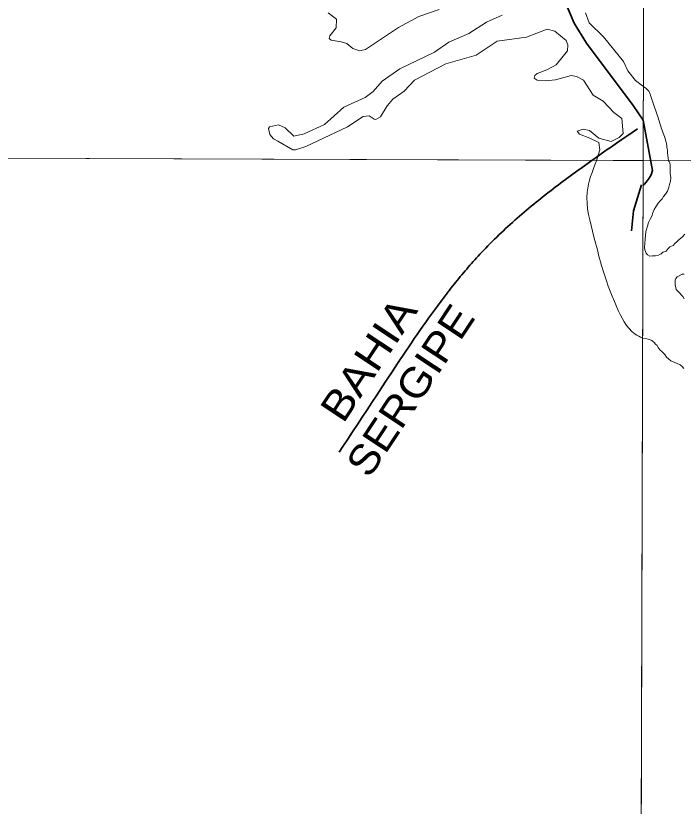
# Model space of a CAD drawing. Extents: x 553962 to 842807, y 8883888 to 9032388.
# Drawn here: x 583921 to 585723, y 8908228 to 8910360 of the extents above; entities that cross this region are included whole.
import ezdxf
from ezdxf.enums import TextEntityAlignment as Align

# ---------------------------------------------------------------- set-up
doc = ezdxf.new("R2010")
doc.units = 0
doc.header["$LTSCALE"] = 200
doc.linetypes.add('LONG_DASH_SHORT_DASH', pattern=[9.9, 6, -1.2, 1.5, -1.2])
doc.layers.add('6', color=7, linetype='Continuous', lineweight=13)

msp = doc.modelspace()

# ---------------------------------------------------------------- linework, layer by layer
at = {"layer": '6'}
msp.add_line((574653.9, 8910009.3), (626625.7, 8909822.1), dxfattribs=at)
for points in [[(585656.3, 8924738.8), (585614.8, 8909969.8), (585573.6, 8896026.7)], [(584764.8, 8910368.3), (584787.4, 8910351.4), (584785.9, 8910327.6), (584769.2, 8910305.8), (584767.6, 8910298.8), (584772.9, 8910294.4), (584800, 8910289.5), (584814.7, 8910285.1), (584831.6, 8910271.7), (584850.3, 8910265.6), (584865.5, 8910269.3), (584954.5, 8910328.5), (585009.6, 8910357.9), (585064.1, 8910377.6)], [(585234.4, 8910361.7), (585192.5, 8910342.6), (585144.1, 8910312.1), (585090.8, 8910289), (585052.1, 8910261.8), (584958.3, 8910216.9), (584910.5, 8910183.5), (584886.5, 8910155.6), (584864.3, 8910139.8), (584806.9, 8910113.4), (584754.7, 8910067.2), (584700, 8910041.6), (584672.2, 8910035.9), (584648.3, 8910057.9), (584630.4, 8910065.7), (584605.9, 8910061), (584603.9, 8910056.1)], [(585613, 8910170.9), (585594.1, 8910185.2), (585574.1, 8910212), (585562.3, 8910236.9), (585508.4, 8910303.8), (585469.5, 8910341.1), (585459.3, 8910368.4)], [(584603.9, 8910056.1), (584607.2, 8910039.8), (584616.9, 8910028.5), (584628.5, 8910021.9), (584668.8, 8909998.9), (584676.7, 8909998.9), (584704, 8910007.6), (584817.2, 8910060.3), (584858.8, 8910088.5), (584875.1, 8910090.6), (584888.6, 8910081.7), (584893.5, 8910080.6), (584905.8, 8910088), (584923.7, 8910117.4), (584939.2, 8910135.5), (584969.7, 8910156.6), (584997.7, 8910186.3), (585082.5, 8910230.4), (585164.2, 8910254), (585220.6, 8910292.1), (585299.9, 8910302.5), (585355.9, 8910323.7), (585377.1, 8910318.9), (585407.1, 8910293.7), (585411.8, 8910281.8), (585411.3, 8910265.8), (585380.1, 8910228.3), (585354.8, 8910214.1), (585328.7, 8910204.3), (585323, 8910199), (585320.6, 8910192.2), (585329.2, 8910186.2), (585351.9, 8910184.5), (585378.8, 8910187.8), (585420.4, 8910199.1), (585435, 8910196.4)], [(585435, 8910196.4), (585454.1, 8910186.9), (585480.4, 8910146.2), (585507.6, 8910130.2), (585536, 8910099.4), (585557.7, 8910083.3), (585561.6, 8910042.2), (585550.1, 8910031.9), (585529.2, 8910021.5), (585495.8, 8910030.1), (585470.4, 8910050.8), (585453.4, 8910054.2), (585436.7, 8910048.7), (585443.6, 8910040.4), (585470.9, 8910030.2), (585495.8, 8910018), (585497.8, 8909999), (585489.3, 8909969)], [(585620.4, 8909758.5), (585621.7, 8909767), (585622.4, 8909778.7), (585626.9, 8909793), (585629.5, 8909802.2), (585634.1, 8909811.3), (585639.3, 8909821), (585640.6, 8909826.9), (585645.2, 8909837.3), (585649.1, 8909845.1), (585655.6, 8909854.9), (585662.1, 8909862.1), (585666.7, 8909866.6), (585669.9, 8909872.5), (585675.8, 8909879), (585681, 8909887.4), (585684.9, 8909897.8), (585686.2, 8909905), (585688.8, 8909914.1), (585690.1, 8909923.2), (585688, 8909935.1), (585688.1, 8909940.1), (585688.1, 8909944.1), (585688.2, 8909950.1), (585687.7, 8909956.1), (585686.8, 8909963.1), (585685.3, 8909967.1), (585683.7, 8909969.3)], [(585727.9, 8909770.9), (585721.4, 8909763.7), (585721.4, 8909763.7), (585711.6, 8909755.9), (585705.8, 8909750.7), (585705.8, 8909750.7), (585700.5, 8909745.5), (585696.6, 8909740.9), (585687.5, 8909737), (585682.3, 8909732.5), (585677.1, 8909725.3), (585668.6, 8909722.7), (585664.1, 8909718.2), (585656.9, 8909714.2), (585648.4, 8909712.9), (585640.3, 8909712.6), (585632.8, 8909711.7), (585632.8, 8909711.7), (585626.9, 8909714.9), (585623.7, 8909720.1), (585623.7, 8909720.1), (585619.8, 8909728.6), (585618.5, 8909735.1), (585619.8, 8909746.2), (585620.4, 8909758.5)], [(585725.8, 8909596.9), (585721.9, 8909602.9), (585718.4, 8909606.9), (585714.9, 8909610.9), (585708.5, 8909617.5), (585704.5, 8909621.5), (585703, 8909626.6), (585701.6, 8909634.6), (585701.2, 8909642.1), (585701.2, 8909646.6), (585703.2, 8909651.1), (585706.8, 8909655.6), (585712.8, 8909659), (585720.3, 8909663.5), (585725.8, 8909663.4)], [(585613.4, 8909490.1), (585625.1, 8909488.8), (585632, 8909487.3), (585638.9, 8909484.6), (585645, 8909479.2), (585648.1, 8909474.3), (585652.7, 8909470.4), (585655.8, 8909465.1), (585655.8, 8909465.1), (585661.5, 8909458.2), (585661.5, 8909458.2), (585665.7, 8909454.3), (585670.5, 8909450.3), (585674, 8909446.2), (585678.4, 8909439.2), (585683.4, 8909434.7), (585690.2, 8909429.4), (585690.2, 8909429.4), (585700.8, 8909424.5), (585707.3, 8909422), (585715.3, 8909418.4), (585721.7, 8909412.9), (585724.7, 8909408.8)]]:
    msp.add_lwpolyline(points, dxfattribs=at)
for points in [[(585645.8, 8921027.3), (574684.9, 8921064.7), (574653.9, 8910009.3), (585614.8, 8909969.8)], [(596575.8, 8909932.4), (585614.8, 8909969.8), (585583.8, 8898914.4), (596544.8, 8898874.9)]]:
    msp.add_lwpolyline(points, close=True, dxfattribs=at)
at = {"layer": '6', "linetype": 'LONG_DASH_SHORT_DASH', "lineweight": 35}
for points in [[(585403.7, 8910399.5), (585428.8, 8910340.2), (585462.1, 8910286.2), (585588.3, 8910118.5), (585615.1, 8910078.7)], [(585615.1, 8910078.7), (585640.3, 8909942.8), (585637.2, 8909930.8), (585631.7, 8909922.3), (585625.6, 8909914.8), (585619, 8909906.4), (585614.6, 8909902.8)], [(585583.7, 8909780.1), (585589.5, 8909834.4), (585611.1, 8909903.9)]]:
    msp.add_lwpolyline(points, dxfattribs=at)
at = {"layer": '6'}
for points in [[(585683.7, 8909969.3), (585680.5, 8909997.4), (585678.2, 8910014.6), (585665.5, 8910053.6), (585654.1, 8910090.4), (585639.2, 8910132.8), (585625.4, 8910162.7), (585613, 8910170.9)], [(585489.3, 8909969), (585463.9, 8909884.3), (585482.4, 8909764.2), (585502.7, 8909686.5), (585543.4, 8909575.6), (585593.3, 8909501.7), (585613.4, 8909490.1)]]:
    msp.add_spline(points, degree=3, dxfattribs=at)
at = {"layer": '6', "linetype": 'LONG_DASH_SHORT_DASH', "lineweight": 35}
msp.add_spline([(585599.5, 8910054.8), (585178.8, 8909721.7), (584922.2, 8909376.8), (584712.9, 8909059.8)], degree=3, dxfattribs=at)

# ---------------------------------------------------------------- texts
at = {"layer": '6'}
for s, width, p in [('BAHIA', 1.15, (584907.2, 8909411.3)), ('SERGIPE', 1.1, (585019.6, 8909327.4))]:
    msp.add_text(s, height=80, rotation=56.48, dxfattribs=dict(at, width=width)).set_placement(p, align=Align.CENTER)

doc.saveas('drawing.dxf')
